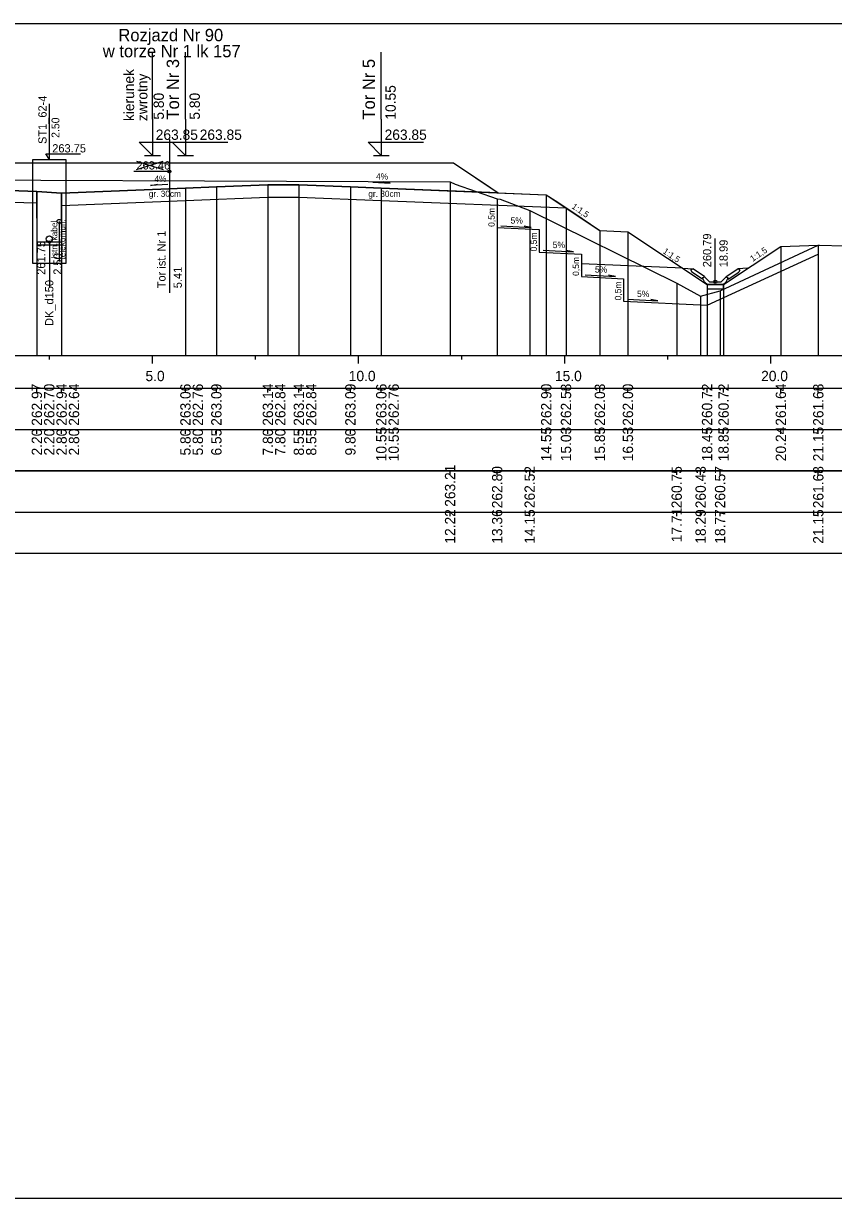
# Model space of a CAD drawing. Extents: x 6516023 to 6560129, y 5513077 to 5529206.
# Drawn here: x 6520057.09 to 6520076.73, y 5514518.16 to 5514546.66 of the extents above; entities that cross this region are included whole.
import ezdxf

# ---------------------------------------------------------------- set-up
doc = ezdxf.new("R2010")
doc.units = 0
for name, color, linetype in [('IR_default', 7, 'Continuous'), ('TOR_PRZEK_P-kable', 7, 'Continuous'), ('TOR_PRZEK_P-komponent', 7, 'Continuous'), ('TOR_PRZEK_P-odwodnienie', 7, 'Continuous'), ('TOR_PRZEK_P-opisy', 7, 'Continuous'), ('TOR_PRZEK_P-schodkowanie+wymiana', 7, 'Continuous'), ('TOR_PRZEK_P-tabelka istniejace', 7, 'Continuous'), ('TOR_PRZEK_P-tabelka projektowane', 7, 'Continuous'), ('TOR_PRZEK_P-teren istniejacy', 7, 'Continuous'), ('TOR_PRZEK_P-tory istniejace', 7, 'Continuous'), ('TOR_PRZEK_P-tory projektowane', 7, 'Continuous'), ('TOR_PRZEK_P-uklad odniesienia', 7, 'Continuous'), ('TOR_PRZEK_P-warstwa ochronna I', 7, 'Continuous'), ('TOR_PRZEK_P-warstwa ochronna II', 7, 'Continuous'), ('TOR_PS_T-skarpy projektowane', 7, 'Continuous'), ('TOR_RAMKI-ramka+tabelka 1', 7, 'Continuous')]:
    doc.layers.add(name, color=color, linetype=linetype)

msp = doc.modelspace()

# ---------------------------------------------------------------- linework, layer by layer
at = {"layer": 'IR_default'}
msp.add_lwpolyline([(6520056.963, 5514543.275), (6520057.727, 5514543.274), (6520059.263, 5514543.274), (6520061.6, 5514543.274), (6520062.763, 5514543.274), (6520063.598, 5514543.274), (6520064.013, 5514543.274), (6520065.176, 5514543.274), (6520067.513, 5514543.274), (6520068.238, 5514542.791), (6520068.598, 5514542.551), (6520068.985, 5514542.536), (6520069.763, 5514542.504), (6520069.976, 5514542.362), (6520070.405, 5514542.076), (6520071.063, 5514541.638), (6520071.744, 5514541.604), (6520073.663, 5514540.324), (6520074.063, 5514540.324), (6520075.452, 5514541.25), (6520076.36, 5514541.283)], dxfattribs=at)
at = {"layer": 'TOR_PRZEK_P-kable'}
msp.add_line((6520057.952, 5514541.856), (6520057.952, 5514540.883), dxfattribs=at)
msp.add_circle((6520057.952, 5514541.856), 0.05, dxfattribs=at)
at = {"layer": 'TOR_PRZEK_P-komponent'}
msp.add_lwpolyline([(6520048.963, 5514543.275), (6520052.463, 5514543.275), (6520053.463, 5514543.275), (6520056.963, 5514543.275), (6520059.263, 5514543.274), (6520062.763, 5514543.274), (6520064.013, 5514543.274), (6520067.513, 5514543.274), (6520068.598, 5514542.551), (6520065.763, 5514542.664), (6520065.013, 5514542.694), (6520063.763, 5514542.744), (6520063.013, 5514542.744), (6520061.763, 5514542.694), (6520061.013, 5514542.664), (6520058.01, 5514542.544), (6520057.41, 5514542.578), (6520055.213, 5514542.666), (6520054.463, 5514542.696), (6520053.018, 5514542.753), (6520051.463, 5514542.691), (6520050.713, 5514542.661), (6520047.873, 5514542.548), (6520047.873, 5514542.548)], close=True, dxfattribs=at)
at = {"layer": 'TOR_PRZEK_P-odwodnienie'}
for p, q in [((6520057.713, 5514543.354), (6520057.713, 5514544.704)), ((6520057.713, 5514543.354), (6520057.63, 5514543.492)), ((6520057.63, 5514543.492), (6520058.47, 5514543.492)), ((6520057.414, 5514541.275), (6520057.41, 5514542.578)), ((6520058.014, 5514541.277), (6520058.01, 5514542.544)), ((6520073.863, 5514540.394), (6520073.863, 5514541.438)), ((6520058.013, 5514541.356), (6520057.413, 5514541.356)), ((6520058.014, 5514541.276), (6520057.414, 5514541.276)), ((6520057.713, 5514541.356), (6520057.713, 5514540.254)), ((6520073.554, 5514540.453), (6520073.293, 5514540.627)), ((6520073.598, 5514540.52), (6520073.318, 5514540.707)), ((6520074.128, 5514540.52), (6520074.408, 5514540.707)), ((6520074.172, 5514540.453), (6520074.433, 5514540.627)), ((6520073.565, 5514540.47), (6520073.554, 5514540.453)), ((6520073.556, 5514540.489), (6520073.603, 5514540.513)), ((6520073.598, 5514540.52), (6520073.59, 5514540.507)), ((6520073.723, 5514540.394), (6520073.603, 5514540.513)), ((6520073.673, 5514540.324), (6520074.053, 5514540.324)), ((6520073.723, 5514540.394), (6520074.003, 5514540.394)), ((6520074.003, 5514540.394), (6520074.123, 5514540.513)), ((6520074.123, 5514540.513), (6520074.171, 5514540.489)), ((6520074.128, 5514540.52), (6520074.136, 5514540.507)), ((6520074.161, 5514540.47), (6520074.172, 5514540.453))]:
    msp.add_line(p, q, dxfattribs=at)
for points in [[(6520057.313, 5514541.506), (6520057.313, 5514543.354), (6520058.113, 5514543.354), (6520058.113, 5514541.355)], [(6520058.113, 5514541.355), (6520058.113, 5514540.836), (6520057.313, 5514540.836), (6520057.313, 5514541.506)], [(6520073.072, 5514540.718), (6520073.318, 5514540.707)], [(6520073.268, 5514540.68), (6520073.318, 5514540.707)], [(6520073.268, 5514540.68), (6520073.293, 5514540.627)], [(6520074.655, 5514540.718), (6520074.408, 5514540.707)], [(6520074.458, 5514540.68), (6520074.408, 5514540.707)], [(6520074.458, 5514540.68), (6520074.433, 5514540.627)], [(6520073.59, 5514540.507), (6520073.555, 5514540.489)], [(6520073.555, 5514540.489), (6520073.565, 5514540.47)], [(6520073.603, 5514540.394), (6520073.556, 5514540.489)], [(6520073.673, 5514540.324), (6520073.603, 5514540.394)], [(6520074.063, 5514540.324), (6520073.663, 5514540.324), (6520073.663, 5514540.224), (6520074.063, 5514540.224), (6520074.063, 5514540.324)], [(6520074.053, 5514540.324), (6520074.123, 5514540.394)], [(6520074.123, 5514540.394), (6520074.171, 5514540.489)], [(6520074.136, 5514540.507), (6520074.171, 5514540.489)], [(6520074.171, 5514540.489), (6520074.161, 5514540.47)]]:
    msp.add_lwpolyline(points, dxfattribs=at)
for centre, radius in [((6520057.713, 5514541.431), 0.075), ((6520057.713, 5514541.356), 0.03), ((6520073.863, 5514540.394), 0.035)]:
    msp.add_circle(centre, radius, dxfattribs=at)
at = {"layer": 'TOR_PRZEK_P-opisy'}
for points in [[(6520065.557, 5514542.805), (6520065.975, 5514542.786), (6520065.807, 5514542.814)], [(6520060.585, 5514542.749), (6520060.167, 5514542.73), (6520060.335, 5514542.759)]]:
    msp.add_lwpolyline(points, dxfattribs=at)
at = {"layer": 'TOR_PRZEK_P-schodkowanie+wymiana'}
for p, q in [((6520068.572, 5514542.25), (6520068.572, 5514541.707)), ((6520068.572, 5514541.707), (6520069.594, 5514541.656)), ((6520069.594, 5514541.656), (6520069.594, 5514541.113)), ((6520069.594, 5514541.113), (6520070.617, 5514541.061)), ((6520070.617, 5514541.061), (6520070.617, 5514540.518)), ((6520073.072, 5514540.718), (6520070.617, 5514540.83)), ((6520070.617, 5514540.518), (6520071.64, 5514540.467)), ((6520071.64, 5514540.467), (6520071.64, 5514539.924)), ((6520071.64, 5514539.924), (6520073.663, 5514539.823))]:
    msp.add_line(p, q, dxfattribs=at)
msp.add_lwpolyline([(6520073.663, 5514539.823), (6520076.36, 5514541.062)], dxfattribs=at)
at = {"layer": 'TOR_PRZEK_P-tabelka istniejace'}
for p, q in [((6520067.431, 5514535.706), (6520067.431, 5514535.806)), ((6520068.572, 5514535.706), (6520068.572, 5514535.806)), ((6520069.361, 5514535.706), (6520069.361, 5514535.806)), ((6520072.926, 5514535.706), (6520072.926, 5514535.806)), ((6520073.507, 5514535.706), (6520073.507, 5514535.806)), ((6520073.979, 5514535.706), (6520073.979, 5514535.806)), ((6520076.36, 5514535.706), (6520076.36, 5514535.806)), ((6520004.163, 5514534.806), (6520097.963, 5514534.806)), ((6520067.431, 5514534.706), (6520067.431, 5514534.806)), ((6520068.572, 5514534.706), (6520068.572, 5514534.806)), ((6520069.361, 5514534.706), (6520069.361, 5514534.806)), ((6520072.926, 5514534.706), (6520072.926, 5514534.806)), ((6520073.507, 5514534.706), (6520073.507, 5514534.806)), ((6520073.979, 5514534.706), (6520073.979, 5514534.806)), ((6520076.36, 5514534.706), (6520076.36, 5514534.806))]:
    msp.add_line(p, q, dxfattribs=at)
for points in [[(6520067.431, 5514542.816), (6520067.431, 5514538.806), (6520067.431, 5514538.676), (6520067.431, 5514538.606)], [(6520068.572, 5514542.407), (6520068.572, 5514538.806), (6520068.572, 5514538.676), (6520068.572, 5514538.606)], [(6520069.361, 5514542.122), (6520069.361, 5514538.806), (6520069.361, 5514538.676), (6520069.361, 5514538.606)], [(6520076.36, 5514541.283), (6520076.36, 5514538.806), (6520076.36, 5514538.676), (6520076.36, 5514538.606)], [(6520072.926, 5514540.36), (6520072.926, 5514538.806), (6520072.926, 5514538.676), (6520072.926, 5514538.606)], [(6520073.507, 5514540.041), (6520073.507, 5514538.806), (6520073.507, 5514538.676), (6520073.507, 5514538.606)], [(6520073.979, 5514540.174), (6520073.979, 5514538.806), (6520073.979, 5514538.676), (6520073.979, 5514538.606)]]:
    msp.add_lwpolyline(points, dxfattribs=at)
msp.add_lwpolyline([(6520004.163, 5514535.806), (6520004.163, 5514533.806), (6520097.963, 5514533.806), (6520097.963, 5514535.806)], close=True, dxfattribs=at)
at = {"layer": 'TOR_PRZEK_P-tabelka projektowane'}
for p, q in [((6520057.41, 5514537.706), (6520057.41, 5514537.806)), ((6520057.41, 5514537.706), (6520057.41, 5514537.806)), ((6520058.01, 5514537.706), (6520058.01, 5514537.806)), ((6520058.011, 5514537.706), (6520058.011, 5514537.806)), ((6520061.013, 5514537.706), (6520061.013, 5514537.806)), ((6520061.013, 5514537.706), (6520061.013, 5514537.806)), ((6520061.763, 5514537.706), (6520061.763, 5514537.806)), ((6520063.013, 5514537.706), (6520063.013, 5514537.806)), ((6520063.013, 5514537.706), (6520063.013, 5514537.806)), ((6520063.763, 5514537.706), (6520063.763, 5514537.806)), ((6520063.763, 5514537.706), (6520063.763, 5514537.806)), ((6520065.013, 5514537.706), (6520065.013, 5514537.806)), ((6520065.763, 5514537.706), (6520065.763, 5514537.806)), ((6520065.763, 5514537.706), (6520065.763, 5514537.806)), ((6520069.763, 5514537.706), (6520069.763, 5514537.806)), ((6520070.246, 5514537.706), (6520070.246, 5514537.806)), ((6520071.063, 5514537.706), (6520071.063, 5514537.806)), ((6520071.744, 5514537.706), (6520071.744, 5514537.806)), ((6520073.663, 5514537.706), (6520073.663, 5514537.806)), ((6520074.063, 5514537.706), (6520074.063, 5514537.806)), ((6520075.452, 5514537.706), (6520075.452, 5514537.806)), ((6520076.36, 5514537.706), (6520076.36, 5514537.806)), ((6520004.163, 5514536.806), (6520097.963, 5514536.806)), ((6520057.41, 5514536.706), (6520057.41, 5514536.806)), ((6520057.41, 5514536.706), (6520057.41, 5514536.806)), ((6520058.01, 5514536.706), (6520058.01, 5514536.806)), ((6520058.011, 5514536.706), (6520058.011, 5514536.806)), ((6520061.013, 5514536.706), (6520061.013, 5514536.806)), ((6520061.013, 5514536.706), (6520061.013, 5514536.806)), ((6520061.763, 5514536.706), (6520061.763, 5514536.806)), ((6520063.013, 5514536.706), (6520063.013, 5514536.806)), ((6520063.013, 5514536.706), (6520063.013, 5514536.806)), ((6520063.763, 5514536.706), (6520063.763, 5514536.806)), ((6520063.763, 5514536.706), (6520063.763, 5514536.806)), ((6520065.013, 5514536.706), (6520065.013, 5514536.806)), ((6520065.763, 5514536.706), (6520065.763, 5514536.806)), ((6520065.763, 5514536.706), (6520065.763, 5514536.806)), ((6520069.763, 5514536.706), (6520069.763, 5514536.806)), ((6520070.246, 5514536.706), (6520070.246, 5514536.806)), ((6520071.063, 5514536.706), (6520071.063, 5514536.806)), ((6520071.744, 5514536.706), (6520071.744, 5514536.806)), ((6520073.663, 5514536.706), (6520073.663, 5514536.806)), ((6520074.063, 5514536.706), (6520074.063, 5514536.806)), ((6520075.452, 5514536.706), (6520075.452, 5514536.806)), ((6520076.36, 5514536.706), (6520076.36, 5514536.806))]:
    msp.add_line(p, q, dxfattribs=at)
for points in [[(6520057.41, 5514542.578), (6520057.41, 5514538.806), (6520057.41, 5514538.676), (6520057.41, 5514538.606)], [(6520058.01, 5514542.544), (6520058.01, 5514538.806), (6520058.01, 5514538.676), (6520058.01, 5514538.606)], [(6520061.013, 5514542.664), (6520061.013, 5514538.806), (6520061.013, 5514538.676), (6520061.013, 5514538.606)], [(6520061.763, 5514542.694), (6520061.763, 5514538.806), (6520061.763, 5514538.676), (6520061.763, 5514538.606)], [(6520063.013, 5514542.744), (6520063.013, 5514538.806), (6520063.013, 5514538.676), (6520063.013, 5514538.606)], [(6520063.763, 5514542.744), (6520063.763, 5514538.806), (6520063.763, 5514538.676), (6520063.763, 5514538.606)], [(6520065.013, 5514542.694), (6520065.013, 5514538.806), (6520065.013, 5514538.676), (6520065.013, 5514538.606)], [(6520065.763, 5514542.664), (6520065.763, 5514538.806), (6520065.763, 5514538.676), (6520065.763, 5514538.606)], [(6520057.41, 5514542.303), (6520057.41, 5514538.806), (6520057.41, 5514538.676), (6520057.41, 5514538.606)], [(6520058.011, 5514542.244), (6520058.011, 5514538.806), (6520058.011, 5514538.676), (6520058.011, 5514538.606)], [(6520061.013, 5514542.364), (6520061.013, 5514538.806), (6520061.013, 5514538.676), (6520061.013, 5514538.606)], [(6520063.013, 5514542.444), (6520063.013, 5514538.806), (6520063.013, 5514538.676), (6520063.013, 5514538.606)], [(6520063.763, 5514542.444), (6520063.763, 5514538.806), (6520063.763, 5514538.676), (6520063.763, 5514538.606)], [(6520065.763, 5514542.362), (6520065.763, 5514538.806), (6520065.763, 5514538.676), (6520065.763, 5514538.606)], [(6520069.763, 5514542.504), (6520069.763, 5514538.806), (6520069.763, 5514538.676), (6520069.763, 5514538.606)], [(6520070.246, 5514542.183), (6520070.246, 5514538.806), (6520070.246, 5514538.676), (6520070.246, 5514538.606)], [(6520071.063, 5514541.638), (6520071.063, 5514538.806), (6520071.063, 5514538.676), (6520071.063, 5514538.606)], [(6520071.744, 5514541.604), (6520071.744, 5514538.806), (6520071.744, 5514538.676), (6520071.744, 5514538.606)], [(6520075.452, 5514541.25), (6520075.452, 5514538.806), (6520075.452, 5514538.676), (6520075.452, 5514538.606)], [(6520076.36, 5514541.283), (6520076.36, 5514538.806), (6520076.36, 5514538.676), (6520076.36, 5514538.606)], [(6520073.663, 5514540.324), (6520073.663, 5514538.806), (6520073.663, 5514538.676), (6520073.663, 5514538.606)], [(6520074.063, 5514540.324), (6520074.063, 5514538.806), (6520074.063, 5514538.676), (6520074.063, 5514538.606)]]:
    msp.add_lwpolyline(points, dxfattribs=at)
msp.add_lwpolyline([(6520004.163, 5514537.806), (6520004.163, 5514535.806), (6520097.963, 5514535.806), (6520097.963, 5514537.806)], close=True, dxfattribs=at)
at = {"layer": 'TOR_PRZEK_P-teren istniejacy'}
msp.add_lwpolyline([(6520051.539, 5514542.884), (6520067.431, 5514542.816), (6520067.556, 5514542.759), (6520068.572, 5514542.407), (6520068.643, 5514542.399), (6520069.361, 5514542.122), (6520072.926, 5514540.36), (6520073.507, 5514540.041), (6520073.979, 5514540.174), (6520076.36, 5514541.283), (6520076.388, 5514541.283), (6520078.16, 5514541.234)], dxfattribs=at)
at = {"layer": 'TOR_PRZEK_P-tory istniejace'}
for p, q in [((6520060.624, 5514543.84), (6520060.624, 5514540.12)), ((6520059.825, 5514543.112), (6520060.477, 5514543.315)), ((6520059.825, 5514543.315), (6520060.477, 5514543.112)), ((6520060.625, 5514543.065), (6520059.759, 5514543.065))]:
    msp.add_line(p, q, dxfattribs=at)
msp.add_circle((6520060.625, 5514543.065), 0.035, dxfattribs=at)
at = {"layer": 'TOR_PRZEK_P-tory projektowane'}
for p, q in [((6520060.213, 5514544.332), (6520060.213, 5514545.964)), ((6520061.013, 5514544.332), (6520061.013, 5514545.964)), ((6520065.763, 5514544.332), (6520065.763, 5514545.964)), ((6520060.213, 5514544.332), (6520060.213, 5514543.454)), ((6520061.013, 5514544.332), (6520061.013, 5514543.454)), ((6520065.763, 5514544.332), (6520065.763, 5514543.454)), ((6520060.213, 5514543.454), (6520059.894, 5514543.774)), ((6520059.894, 5514543.774), (6520061.238, 5514543.774)), ((6520061.013, 5514543.454), (6520060.694, 5514543.774)), ((6520060.694, 5514543.774), (6520062.038, 5514543.774)), ((6520065.763, 5514543.454), (6520065.444, 5514543.774)), ((6520065.444, 5514543.774), (6520066.788, 5514543.774)), ((6520060.021, 5514543.454), (6520060.405, 5514543.454)), ((6520060.821, 5514543.454), (6520061.205, 5514543.454)), ((6520065.571, 5514543.454), (6520065.955, 5514543.454))]:
    msp.add_line(p, q, dxfattribs=at)
at = {"layer": 'TOR_PRZEK_P-uklad odniesienia'}
for p, q in [((6520007.963, 5514538.606), (6520097.963, 5514538.606)), ((6520057.713, 5514538.506), (6520057.713, 5514538.606)), ((6520060.213, 5514538.406), (6520060.213, 5514538.606)), ((6520062.713, 5514538.506), (6520062.713, 5514538.606)), ((6520065.213, 5514538.406), (6520065.213, 5514538.606)), ((6520067.713, 5514538.506), (6520067.713, 5514538.606)), ((6520070.213, 5514538.406), (6520070.213, 5514538.606)), ((6520072.713, 5514538.506), (6520072.713, 5514538.606)), ((6520075.213, 5514538.406), (6520075.213, 5514538.606))]:
    msp.add_line(p, q, dxfattribs=at)
at = {"layer": 'TOR_PRZEK_P-warstwa ochronna I'}
for points in [[(6520046, 5514542.173), (6520050.713, 5514542.361), (6520053.018, 5514542.453), (6520055.213, 5514542.366), (6520057.41, 5514542.303)], [(6520058.011, 5514542.244), (6520061.013, 5514542.364), (6520063.013, 5514542.444), (6520063.763, 5514542.444), (6520065.763, 5514542.362), (6520070.246, 5514542.183)]]:
    msp.add_lwpolyline(points, dxfattribs=at)
at = {"layer": 'TOR_PRZEK_P-warstwa ochronna II'}
msp.add_lwpolyline([(6520055.213, 5514542.666), (6520057.41, 5514542.578), (6520058.01, 5514542.544), (6520061.013, 5514542.664), (6520061.763, 5514542.694), (6520063.013, 5514542.744), (6520063.763, 5514542.744), (6520065.013, 5514542.694), (6520065.763, 5514542.664), (6520069.763, 5514542.504), (6520071.063, 5514541.638), (6520071.744, 5514541.604), (6520073.663, 5514540.324), (6520074.063, 5514540.324), (6520075.452, 5514541.25), (6520076.36, 5514541.283)], dxfattribs=at)
at = {"layer": 'TOR_PS_T-skarpy projektowane'}
for points in [[(6520068.665, 5514541.751), (6520069.4, 5514541.712), (6520069.227, 5514541.742)], [(6520069.688, 5514541.157), (6520070.423, 5514541.117), (6520070.25, 5514541.148)], [(6520070.71, 5514540.563), (6520071.446, 5514540.523), (6520071.273, 5514540.554)], [(6520071.733, 5514539.969), (6520072.468, 5514539.929), (6520072.296, 5514539.96)]]:
    msp.add_lwpolyline(points, dxfattribs=at)
at = {"layer": 'TOR_RAMKI-ramka+tabelka 1'}
msp.add_lwpolyline([(6519904.513, 5514546.656), (6520152.013, 5514546.656), (6520152.013, 5514518.156), (6519904.513, 5514518.156)], close=True, dxfattribs=at)

# ---------------------------------------------------------------- texts
at = {"layer": 'TOR_PRZEK_P-kable'}
for s, height, p in [('Istn. kabel', 0.14999, (6520057.907, 5514540.959)), ('telekomun.', 0.15, (6520058.101, 5514540.931))]:
    msp.add_text(s, height=height, rotation=90.0511, dxfattribs=at).set_placement(p)
at = {"layer": 'TOR_PRZEK_P-odwodnienie'}
for s, height, p in [('ST1_62-4', 0.2, (6520057.646, 5514543.733)), ('2.50', 0.19, (6520057.956, 5514543.882)), ('260.79', 0.2, (6520073.763, 5514540.744)), ('18.99', 0.2, (6520074.163, 5514540.744)), ('261.75', 0.2, (6520057.613, 5514540.562)), ('2.50', 0.2, (6520058.013, 5514540.562)), ('DK_d150', 0.2, (6520057.81, 5514539.32))]:
    msp.add_text(s, height=height, rotation=90, dxfattribs=at).set_placement(p)
msp.add_text('263.75', height=0.2, dxfattribs=at).set_placement((6520057.783, 5514543.529))
at = {"layer": 'TOR_PRZEK_P-opisy'}
for s, rotation, p in [('4%', 0.1515, (6520060.262, 5514542.815)), ('4%', 359.8485, (6520065.636, 5514542.871)), ('1:1,5', 325.9299, (6520070.366, 5514542.186)), ('1:1,5', 325.9299, (6520072.575, 5514541.097)), ('1:1,5', 34.0701, (6520074.769, 5514540.872))]:
    msp.add_text(s, height=0.15, rotation=rotation, dxfattribs=at).set_placement(p)
at = {"layer": 'TOR_PRZEK_P-schodkowanie+wymiana'}
for p in [(6520068.513, 5514541.723), (6520069.536, 5514541.128), (6520070.559, 5514540.534), (6520071.582, 5514539.94)]:
    msp.add_text('0,5m', height=0.1545, rotation=90, dxfattribs=at).set_placement(p)
at = {"layer": 'TOR_PRZEK_P-tabelka istniejace'}
for s, p in [('263.21', (6520067.556, 5514534.933)), ('262.80', (6520068.697, 5514534.898)), ('262.52', (6520069.486, 5514534.9)), ('260.75', (6520073.051, 5514534.897)), ('260.43', (6520073.632, 5514534.898)), ('260.57', (6520074.104, 5514534.898)), ('261.68', (6520076.485, 5514534.898)), ('12.22', (6520067.556, 5514534.04)), ('13.36', (6520068.697, 5514534.038)), ('14.15', (6520069.486, 5514534.037)), ('17.71', (6520073.051, 5514534.073)), ('18.29', (6520073.632, 5514534.038)), ('18.77', (6520074.104, 5514534.038)), ('21.15', (6520076.485, 5514534.037))]:
    msp.add_text(s, height=0.25, rotation=90, dxfattribs=at).set_placement(p)
at = {"layer": 'TOR_PRZEK_P-tabelka projektowane'}
for s, p in [('262.97', (6520057.535, 5514536.898)), ('262.70', (6520057.835, 5514536.898)), ('262.94', (6520058.135, 5514536.899)), ('262.64', (6520058.436, 5514536.899)), ('263.06', (6520061.138, 5514536.898)), ('262.76', (6520061.438, 5514536.898)), ('263.09', (6520061.888, 5514536.898)), ('263.14', (6520063.138, 5514536.899)), ('262.84', (6520063.438, 5514536.899)), ('263.14', (6520063.888, 5514536.899)), ('262.84', (6520064.188, 5514536.899)), ('263.09', (6520065.138, 5514536.898)), ('263.06', (6520065.888, 5514536.898)), ('262.76', (6520066.188, 5514536.898)), ('262.90', (6520069.888, 5514536.898)), ('262.58', (6520070.367, 5514536.898)), ('262.03', (6520071.188, 5514536.898)), ('262.00', (6520071.869, 5514536.898)), ('260.72', (6520073.788, 5514536.9)), ('260.72', (6520074.188, 5514536.9)), ('261.64', (6520075.577, 5514536.899)), ('261.68', (6520076.485, 5514536.898)), ('10.55', (6520065.888, 5514536.037)), ('10.55', (6520066.188, 5514536.037)), ('14.55', (6520069.888, 5514536.037)), ('15.03', (6520070.367, 5514536.038)), ('15.85', (6520071.188, 5514536.037)), ('16.53', (6520071.869, 5514536.038)), ('18.45', (6520073.788, 5514536.037)), ('18.85', (6520074.188, 5514536.037)), ('20.24', (6520075.577, 5514536.039)), ('21.15', (6520076.485, 5514536.037)), ('2.20', (6520057.535, 5514536.178)), ('2.20', (6520057.835, 5514536.178)), ('2.80', (6520058.135, 5514536.178)), ('2.80', (6520058.436, 5514536.178)), ('5.80', (6520061.138, 5514536.178)), ('5.80', (6520061.438, 5514536.178)), ('6.55', (6520061.888, 5514536.177)), ('7.80', (6520063.138, 5514536.178)), ('7.80', (6520063.438, 5514536.178)), ('8.55', (6520063.888, 5514536.177)), ('8.55', (6520064.188, 5514536.177)), ('9.80', (6520065.138, 5514536.178))]:
    msp.add_text(s, height=0.25, rotation=90, dxfattribs=at).set_placement(p)
at = {"layer": 'TOR_PRZEK_P-tory istniejace'}
msp.add_text('263.46', height=0.2, dxfattribs=at).set_placement((6520059.825, 5514543.115))
for s, rotation, p in [('Tor ist. Nr 1', 90.0511, (6520060.531, 5514540.235)), ('5.41', 90, (6520060.925, 5514540.235))]:
    msp.add_text(s, height=0.2, rotation=rotation, dxfattribs=at).set_placement(p)
at = {"layer": 'TOR_PRZEK_P-tory projektowane'}
for s, height, rotation, p in [('Rozjazd Nr 90', 0.3, 360, (6520059.387, 5514546.225)), ('w torze Nr 1 lk 157', 0.3, 360, (6520059.009, 5514545.837)), ('Tor Nr 3', 0.3, 90, (6520060.858, 5514544.326)), ('Tor Nr 5', 0.3, 90, (6520065.608, 5514544.326)), ('kierunek', 0.25, 90, (6520059.769, 5514544.289)), ('zwrotny', 0.25, 90, (6520060.092, 5514544.289)), ('10.55', 0.25, 90, (6520066.113, 5514544.324)), ('5.80', 0.25, 90, (6520060.49, 5514544.324)), ('5.80', 0.25, 90, (6520061.363, 5514544.324))]:
    msp.add_text(s, height=height, rotation=rotation, dxfattribs=at).set_placement(p)
for p in [(6520060.293, 5514543.834), (6520061.359, 5514543.834), (6520065.843, 5514543.834)]:
    msp.add_text('263.85', height=0.25, dxfattribs=at).set_placement(p)
at = {"layer": 'TOR_PRZEK_P-uklad odniesienia'}
for s, p in [('5.0', (6520060.044, 5514537.981)), ('10.0', (6520064.974, 5514537.981)), ('15.0', (6520069.974, 5514537.981)), ('20.0', (6520074.974, 5514537.981))]:
    msp.add_text(s, height=0.25, dxfattribs=at).set_placement(p)
at = {"layer": 'TOR_PRZEK_P-warstwa ochronna I'}
for p in [(6520060.125, 5514542.451), (6520065.448, 5514542.451)]:
    msp.add_text('gr. 30cm', height=0.15, dxfattribs=at).set_placement(p)
at = {"layer": 'TOR_PS_T-skarpy projektowane'}
for p in [(6520068.897, 5514541.803), (6520069.92, 5514541.208), (6520070.943, 5514540.614), (6520071.965, 5514540.02)]:
    msp.add_text('5%', height=0.1545, dxfattribs=at).set_placement(p)

doc.saveas('drawing.dxf')
